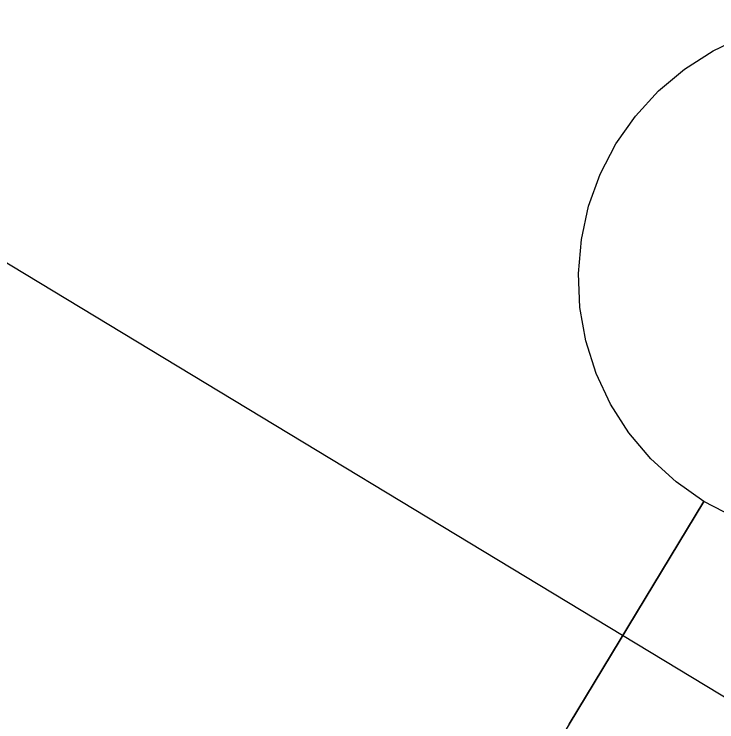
# Model space of a CAD drawing. Extents: x 6540402 to 6566579, y 5525343 to 5532423.
# Drawn here: x 6544579.866 to 6544580.541, y 5526292.45 to 5526293.13 of the extents above; entities that cross this region are included whole.
import ezdxf

# ---------------------------------------------------------------- set-up
doc = ezdxf.new("R2010")
doc.units = 0
doc.layers.add('IR_ps_geometria', color=7, linetype='Continuous')
doc.layers.add('TOR_PS_T-tory projektowane', color=7, linetype='Continuous')

msp = doc.modelspace()

# ---------------------------------------------------------------- linework, layer by layer
at = {"layer": 'IR_ps_geometria'}
for points in [[(6544580.39896, 5526292.44787), (6544580.52835, 5526292.66177), (6544580.50154, 5526292.68049), (6544580.4774, 5526292.70255), (6544580.45634, 5526292.72757), (6544580.43873, 5526292.75513), (6544580.42487, 5526292.78475), (6544580.41499, 5526292.81592), (6544580.40927, 5526292.84812), (6544580.4078, 5526292.88079), (6544580.4106, 5526292.91337), (6544580.41763, 5526292.9453), (6544580.42878, 5526292.97605), (6544580.44384, 5526293.00508), (6544580.46256, 5526293.03189), (6544580.48461, 5526293.05603), (6544580.50964, 5526293.07709), (6544580.53719, 5526293.0947), (6544580.56681, 5526293.10856)], [(6544580.39896, 5526292.44787), (6544580.52835, 5526292.66177), (6544580.50154, 5526292.68049), (6544580.4774, 5526292.70255), (6544580.45634, 5526292.72757), (6544580.43873, 5526292.75513), (6544580.42487, 5526292.78475), (6544580.41499, 5526292.81592), (6544580.40927, 5526292.84812), (6544580.4078, 5526292.88079), (6544580.4106, 5526292.91337), (6544580.41763, 5526292.9453), (6544580.42878, 5526292.97605), (6544580.44384, 5526293.00508), (6544580.46256, 5526293.03189), (6544580.48461, 5526293.05603), (6544580.50964, 5526293.07709), (6544580.53719, 5526293.0947), (6544580.56681, 5526293.10856)], [(6544580.39896, 5526292.44787), (6544580.52835, 5526292.66177), (6544580.50154, 5526292.68049), (6544580.4774, 5526292.70255), (6544580.45634, 5526292.72757), (6544580.43873, 5526292.75513), (6544580.42487, 5526292.78475), (6544580.41499, 5526292.81592), (6544580.40927, 5526292.84812), (6544580.4078, 5526292.88079), (6544580.4106, 5526292.91337), (6544580.41763, 5526292.9453), (6544580.42878, 5526292.97605), (6544580.44384, 5526293.00508), (6544580.46256, 5526293.03189), (6544580.48461, 5526293.05603), (6544580.50964, 5526293.07709), (6544580.53719, 5526293.0947), (6544580.56681, 5526293.10856)], [(6544580.39896, 5526292.44787), (6544580.52835, 5526292.66177), (6544580.50154, 5526292.68049), (6544580.4774, 5526292.70255), (6544580.45634, 5526292.72757), (6544580.43873, 5526292.75513), (6544580.42487, 5526292.78475), (6544580.41499, 5526292.81592), (6544580.40927, 5526292.84812), (6544580.4078, 5526292.88079), (6544580.4106, 5526292.91337), (6544580.41763, 5526292.9453), (6544580.42878, 5526292.97605), (6544580.44384, 5526293.00508), (6544580.46256, 5526293.03189), (6544580.48461, 5526293.05603), (6544580.50964, 5526293.07709), (6544580.53719, 5526293.0947), (6544580.56681, 5526293.10856)], [(6544580.39896, 5526292.44787), (6544580.52835, 5526292.66177), (6544580.50154, 5526292.68049), (6544580.4774, 5526292.70255), (6544580.45634, 5526292.72757), (6544580.43873, 5526292.75513), (6544580.42487, 5526292.78475), (6544580.41499, 5526292.81592), (6544580.40927, 5526292.84812), (6544580.4078, 5526292.88079), (6544580.4106, 5526292.91337), (6544580.41763, 5526292.9453), (6544580.42878, 5526292.97605), (6544580.44384, 5526293.00508), (6544580.46256, 5526293.03189), (6544580.48461, 5526293.05603), (6544580.50964, 5526293.07709), (6544580.53719, 5526293.0947), (6544580.56681, 5526293.10856)], [(6544580.39896, 5526292.44787), (6544580.52835, 5526292.66177), (6544580.50154, 5526292.68049), (6544580.4774, 5526292.70255), (6544580.45634, 5526292.72757), (6544580.43873, 5526292.75513), (6544580.42487, 5526292.78475), (6544580.41499, 5526292.81592), (6544580.40927, 5526292.84812), (6544580.4078, 5526292.88079), (6544580.4106, 5526292.91337), (6544580.41763, 5526292.9453), (6544580.42878, 5526292.97605), (6544580.44384, 5526293.00508), (6544580.46256, 5526293.03189), (6544580.48461, 5526293.05603), (6544580.50964, 5526293.07709), (6544580.53719, 5526293.0947), (6544580.56681, 5526293.10856)], [(6544580.39896, 5526292.44787), (6544580.52835, 5526292.66177), (6544580.50154, 5526292.68049), (6544580.4774, 5526292.70255), (6544580.45634, 5526292.72757), (6544580.43873, 5526292.75513), (6544580.42487, 5526292.78475), (6544580.41499, 5526292.81592), (6544580.40927, 5526292.84812), (6544580.4078, 5526292.88079), (6544580.4106, 5526292.91337), (6544580.41763, 5526292.9453), (6544580.42878, 5526292.97605), (6544580.44384, 5526293.00508), (6544580.46256, 5526293.03189), (6544580.48461, 5526293.05603), (6544580.50964, 5526293.07709), (6544580.53719, 5526293.0947), (6544580.56681, 5526293.10856)], [(6544580.39896, 5526292.44787), (6544580.52835, 5526292.66177), (6544580.50154, 5526292.68049), (6544580.4774, 5526292.70255), (6544580.45634, 5526292.72757), (6544580.43873, 5526292.75513), (6544580.42487, 5526292.78475), (6544580.41499, 5526292.81592), (6544580.40927, 5526292.84812), (6544580.4078, 5526292.88079), (6544580.4106, 5526292.91337), (6544580.41763, 5526292.9453), (6544580.42878, 5526292.97605), (6544580.44384, 5526293.00508), (6544580.46256, 5526293.03189), (6544580.48461, 5526293.05603), (6544580.50964, 5526293.07709), (6544580.53719, 5526293.0947), (6544580.56681, 5526293.10856)], [(6544580.39896, 5526292.44787), (6544580.52835, 5526292.66177), (6544580.50154, 5526292.68049), (6544580.4774, 5526292.70255), (6544580.45634, 5526292.72757), (6544580.43873, 5526292.75513), (6544580.42487, 5526292.78475), (6544580.41499, 5526292.81592), (6544580.40927, 5526292.84812), (6544580.4078, 5526292.88079), (6544580.4106, 5526292.91337), (6544580.41763, 5526292.9453), (6544580.42878, 5526292.97605), (6544580.44384, 5526293.00508), (6544580.46256, 5526293.03189), (6544580.48461, 5526293.05603), (6544580.50964, 5526293.07709), (6544580.53719, 5526293.0947), (6544580.56681, 5526293.10856)], [(6544580.39896, 5526292.44787), (6544580.52835, 5526292.66177), (6544580.50154, 5526292.68049), (6544580.4774, 5526292.70255), (6544580.45634, 5526292.72757), (6544580.43873, 5526292.75513), (6544580.42487, 5526292.78475), (6544580.41499, 5526292.81592), (6544580.40927, 5526292.84812), (6544580.4078, 5526292.88079), (6544580.4106, 5526292.91337), (6544580.41763, 5526292.9453), (6544580.42878, 5526292.97605), (6544580.44384, 5526293.00508), (6544580.46256, 5526293.03189), (6544580.48461, 5526293.05603), (6544580.50964, 5526293.07709), (6544580.53719, 5526293.0947), (6544580.56681, 5526293.10856)], [(6544580.39896, 5526292.44787), (6544580.52835, 5526292.66177), (6544580.50154, 5526292.68049), (6544580.4774, 5526292.70255), (6544580.45634, 5526292.72757), (6544580.43873, 5526292.75513), (6544580.42487, 5526292.78475), (6544580.41499, 5526292.81592), (6544580.40927, 5526292.84812), (6544580.4078, 5526292.88079), (6544580.4106, 5526292.91337), (6544580.41763, 5526292.9453), (6544580.42878, 5526292.97605), (6544580.44384, 5526293.00508), (6544580.46256, 5526293.03189), (6544580.48461, 5526293.05603), (6544580.50964, 5526293.07709), (6544580.53719, 5526293.0947), (6544580.56681, 5526293.10856)], [(6544580.39896, 5526292.44787), (6544580.52835, 5526292.66177), (6544580.50154, 5526292.68049), (6544580.4774, 5526292.70255), (6544580.45634, 5526292.72757), (6544580.43873, 5526292.75513), (6544580.42487, 5526292.78475), (6544580.41499, 5526292.81592), (6544580.40927, 5526292.84812), (6544580.4078, 5526292.88079), (6544580.4106, 5526292.91337), (6544580.41763, 5526292.9453), (6544580.42878, 5526292.97605), (6544580.44384, 5526293.00508), (6544580.46256, 5526293.03189), (6544580.48461, 5526293.05603), (6544580.50964, 5526293.07709), (6544580.53719, 5526293.0947), (6544580.56681, 5526293.10856)], [(6544580.39896, 5526292.44787), (6544580.52835, 5526292.66177), (6544580.50154, 5526292.68049), (6544580.4774, 5526292.70255), (6544580.45634, 5526292.72757), (6544580.43873, 5526292.75513), (6544580.42487, 5526292.78475), (6544580.41499, 5526292.81592), (6544580.40927, 5526292.84812), (6544580.4078, 5526292.88079), (6544580.4106, 5526292.91337), (6544580.41763, 5526292.9453), (6544580.42878, 5526292.97605), (6544580.44384, 5526293.00508), (6544580.46256, 5526293.03189), (6544580.48461, 5526293.05603), (6544580.50964, 5526293.07709), (6544580.53719, 5526293.0947), (6544580.56681, 5526293.10856)], [(6544580.39896, 5526292.44787), (6544580.52835, 5526292.66177), (6544580.50154, 5526292.68049), (6544580.4774, 5526292.70255), (6544580.45634, 5526292.72757), (6544580.43873, 5526292.75513), (6544580.42487, 5526292.78475), (6544580.41499, 5526292.81592), (6544580.40927, 5526292.84812), (6544580.4078, 5526292.88079), (6544580.4106, 5526292.91337), (6544580.41763, 5526292.9453), (6544580.42878, 5526292.97605), (6544580.44384, 5526293.00508), (6544580.46256, 5526293.03189), (6544580.48461, 5526293.05603), (6544580.50964, 5526293.07709), (6544580.53719, 5526293.0947), (6544580.56681, 5526293.10856)], [(6544580.39896, 5526292.44787), (6544580.52835, 5526292.66177), (6544580.50154, 5526292.68049), (6544580.4774, 5526292.70255), (6544580.45634, 5526292.72757), (6544580.43873, 5526292.75513), (6544580.42487, 5526292.78475), (6544580.41499, 5526292.81592), (6544580.40927, 5526292.84812), (6544580.4078, 5526292.88079), (6544580.4106, 5526292.91337), (6544580.41763, 5526292.9453), (6544580.42878, 5526292.97605), (6544580.44384, 5526293.00508), (6544580.46256, 5526293.03189), (6544580.48461, 5526293.05603), (6544580.50964, 5526293.07709), (6544580.53719, 5526293.0947), (6544580.56681, 5526293.10856)], [(6544580.39896, 5526292.44787), (6544580.52835, 5526292.66177), (6544580.50154, 5526292.68049), (6544580.4774, 5526292.70255), (6544580.45634, 5526292.72757), (6544580.43873, 5526292.75513), (6544580.42487, 5526292.78475), (6544580.41499, 5526292.81592), (6544580.40927, 5526292.84812), (6544580.4078, 5526292.88079), (6544580.4106, 5526292.91337), (6544580.41763, 5526292.9453), (6544580.42878, 5526292.97605), (6544580.44384, 5526293.00508), (6544580.46256, 5526293.03189), (6544580.48461, 5526293.05603), (6544580.50964, 5526293.07709), (6544580.53719, 5526293.0947), (6544580.56681, 5526293.10856)], [(6544580.39896, 5526292.44787), (6544580.52835, 5526292.66177), (6544580.50154, 5526292.68049), (6544580.4774, 5526292.70255), (6544580.45634, 5526292.72757), (6544580.43873, 5526292.75513), (6544580.42487, 5526292.78475), (6544580.41499, 5526292.81592), (6544580.40927, 5526292.84812), (6544580.4078, 5526292.88079), (6544580.4106, 5526292.91337), (6544580.41763, 5526292.9453), (6544580.42878, 5526292.97605), (6544580.44384, 5526293.00508), (6544580.46256, 5526293.03189), (6544580.48461, 5526293.05603), (6544580.50964, 5526293.07709), (6544580.53719, 5526293.0947), (6544580.56681, 5526293.10856)], [(6544580.39896, 5526292.44787), (6544580.52835, 5526292.66177), (6544580.50154, 5526292.68049), (6544580.4774, 5526292.70255), (6544580.45634, 5526292.72757), (6544580.43873, 5526292.75513), (6544580.42487, 5526292.78475), (6544580.41499, 5526292.81592), (6544580.40927, 5526292.84812), (6544580.4078, 5526292.88079), (6544580.4106, 5526292.91337), (6544580.41763, 5526292.9453), (6544580.42878, 5526292.97605), (6544580.44384, 5526293.00508), (6544580.46256, 5526293.03189), (6544580.48461, 5526293.05603), (6544580.50964, 5526293.07709), (6544580.53719, 5526293.0947), (6544580.56681, 5526293.10856)], [(6544580.39896, 5526292.44787), (6544580.52835, 5526292.66177), (6544580.50154, 5526292.68049), (6544580.4774, 5526292.70255), (6544580.45634, 5526292.72757), (6544580.43873, 5526292.75513), (6544580.42487, 5526292.78475), (6544580.41499, 5526292.81592), (6544580.40927, 5526292.84812), (6544580.4078, 5526292.88079), (6544580.4106, 5526292.91337), (6544580.41763, 5526292.9453), (6544580.42878, 5526292.97605), (6544580.44384, 5526293.00508), (6544580.46256, 5526293.03189), (6544580.48461, 5526293.05603), (6544580.50964, 5526293.07709), (6544580.53719, 5526293.0947), (6544580.56681, 5526293.10856)], [(6544580.39896, 5526292.44787), (6544580.52835, 5526292.66177), (6544580.50154, 5526292.68049), (6544580.4774, 5526292.70255), (6544580.45634, 5526292.72757), (6544580.43873, 5526292.75513), (6544580.42487, 5526292.78475), (6544580.41499, 5526292.81592), (6544580.40927, 5526292.84812), (6544580.4078, 5526292.88079), (6544580.4106, 5526292.91337), (6544580.41763, 5526292.9453), (6544580.42878, 5526292.97605), (6544580.44384, 5526293.00508), (6544580.46256, 5526293.03189), (6544580.48461, 5526293.05603), (6544580.50964, 5526293.07709), (6544580.53719, 5526293.0947), (6544580.56681, 5526293.10856)], [(6544580.39896, 5526292.44787), (6544580.52835, 5526292.66177), (6544580.50154, 5526292.68049), (6544580.4774, 5526292.70255), (6544580.45634, 5526292.72757), (6544580.43873, 5526292.75513), (6544580.42487, 5526292.78475), (6544580.41499, 5526292.81592), (6544580.40927, 5526292.84812), (6544580.4078, 5526292.88079), (6544580.4106, 5526292.91337), (6544580.41763, 5526292.9453), (6544580.42878, 5526292.97605), (6544580.44384, 5526293.00508), (6544580.46256, 5526293.03189), (6544580.48461, 5526293.05603), (6544580.50964, 5526293.07709), (6544580.53719, 5526293.0947), (6544580.56681, 5526293.10856)], [(6544580.39896, 5526292.44787), (6544580.52835, 5526292.66177), (6544580.50154, 5526292.68049), (6544580.4774, 5526292.70255), (6544580.45634, 5526292.72757), (6544580.43873, 5526292.75513), (6544580.42487, 5526292.78475), (6544580.41499, 5526292.81592), (6544580.40927, 5526292.84812), (6544580.4078, 5526292.88079), (6544580.4106, 5526292.91337), (6544580.41763, 5526292.9453), (6544580.42878, 5526292.97605), (6544580.44384, 5526293.00508), (6544580.46256, 5526293.03189), (6544580.48461, 5526293.05603), (6544580.50964, 5526293.07709), (6544580.53719, 5526293.0947), (6544580.56681, 5526293.10856)], [(6544580.39896, 5526292.44787), (6544580.52835, 5526292.66177), (6544580.50154, 5526292.68049), (6544580.4774, 5526292.70255), (6544580.45634, 5526292.72757), (6544580.43873, 5526292.75513), (6544580.42487, 5526292.78475), (6544580.41499, 5526292.81592), (6544580.40927, 5526292.84812), (6544580.4078, 5526292.88079), (6544580.4106, 5526292.91337), (6544580.41763, 5526292.9453), (6544580.42878, 5526292.97605), (6544580.44384, 5526293.00508), (6544580.46256, 5526293.03189), (6544580.48461, 5526293.05603), (6544580.50964, 5526293.07709), (6544580.53719, 5526293.0947), (6544580.56681, 5526293.10856)], [(6544580.39896, 5526292.44787), (6544580.52835, 5526292.66177), (6544580.50154, 5526292.68049), (6544580.4774, 5526292.70255), (6544580.45634, 5526292.72757), (6544580.43873, 5526292.75513), (6544580.42487, 5526292.78475), (6544580.41499, 5526292.81592), (6544580.40927, 5526292.84812), (6544580.4078, 5526292.88079), (6544580.4106, 5526292.91337), (6544580.41763, 5526292.9453), (6544580.42878, 5526292.97605), (6544580.44384, 5526293.00508), (6544580.46256, 5526293.03189), (6544580.48461, 5526293.05603), (6544580.50964, 5526293.07709), (6544580.53719, 5526293.0947), (6544580.56681, 5526293.10856)], [(6544580.39896, 5526292.44787), (6544580.52835, 5526292.66177), (6544580.50154, 5526292.68049), (6544580.4774, 5526292.70255), (6544580.45634, 5526292.72757), (6544580.43873, 5526292.75513), (6544580.42487, 5526292.78475), (6544580.41499, 5526292.81592), (6544580.40927, 5526292.84812), (6544580.4078, 5526292.88079), (6544580.4106, 5526292.91337), (6544580.41763, 5526292.9453), (6544580.42878, 5526292.97605), (6544580.44384, 5526293.00508), (6544580.46256, 5526293.03189), (6544580.48461, 5526293.05603), (6544580.50964, 5526293.07709), (6544580.53719, 5526293.0947), (6544580.56681, 5526293.10856)], [(6544580.39896, 5526292.44787), (6544580.52835, 5526292.66177), (6544580.50154, 5526292.68049), (6544580.4774, 5526292.70255), (6544580.45634, 5526292.72757), (6544580.43873, 5526292.75513), (6544580.42487, 5526292.78475), (6544580.41499, 5526292.81592), (6544580.40927, 5526292.84812), (6544580.4078, 5526292.88079), (6544580.4106, 5526292.91337), (6544580.41763, 5526292.9453), (6544580.42878, 5526292.97605), (6544580.44384, 5526293.00508), (6544580.46256, 5526293.03189), (6544580.48461, 5526293.05603), (6544580.50964, 5526293.07709), (6544580.53719, 5526293.0947), (6544580.56681, 5526293.10856)], [(6544580.39896, 5526292.44787), (6544580.52835, 5526292.66177), (6544580.50154, 5526292.68049), (6544580.4774, 5526292.70255), (6544580.45634, 5526292.72757), (6544580.43873, 5526292.75513), (6544580.42487, 5526292.78475), (6544580.41499, 5526292.81592), (6544580.40927, 5526292.84812), (6544580.4078, 5526292.88079), (6544580.4106, 5526292.91337), (6544580.41763, 5526292.9453), (6544580.42878, 5526292.97605), (6544580.44384, 5526293.00508), (6544580.46256, 5526293.03189), (6544580.48461, 5526293.05603), (6544580.50964, 5526293.07709), (6544580.53719, 5526293.0947), (6544580.56681, 5526293.10856)], [(6544580.39896, 5526292.44787), (6544580.52835, 5526292.66177), (6544580.50154, 5526292.68049), (6544580.4774, 5526292.70255), (6544580.45634, 5526292.72757), (6544580.43873, 5526292.75513), (6544580.42487, 5526292.78475), (6544580.41499, 5526292.81592), (6544580.40927, 5526292.84812), (6544580.4078, 5526292.88079), (6544580.4106, 5526292.91337), (6544580.41763, 5526292.9453), (6544580.42878, 5526292.97605), (6544580.44384, 5526293.00508), (6544580.46256, 5526293.03189), (6544580.48461, 5526293.05603), (6544580.50964, 5526293.07709), (6544580.53719, 5526293.0947), (6544580.56681, 5526293.10856)], [(6544580.39896, 5526292.44787), (6544580.52835, 5526292.66177), (6544580.50154, 5526292.68049), (6544580.4774, 5526292.70255), (6544580.45634, 5526292.72757), (6544580.43873, 5526292.75513), (6544580.42487, 5526292.78475), (6544580.41499, 5526292.81592), (6544580.40927, 5526292.84812), (6544580.4078, 5526292.88079), (6544580.4106, 5526292.91337), (6544580.41763, 5526292.9453), (6544580.42878, 5526292.97605), (6544580.44384, 5526293.00508), (6544580.46256, 5526293.03189), (6544580.48461, 5526293.05603), (6544580.50964, 5526293.07709), (6544580.53719, 5526293.0947), (6544580.56681, 5526293.10856)], [(6544580.39896, 5526292.44787), (6544580.52835, 5526292.66177), (6544580.50154, 5526292.68049), (6544580.4774, 5526292.70255), (6544580.45634, 5526292.72757), (6544580.43873, 5526292.75513), (6544580.42487, 5526292.78475), (6544580.41499, 5526292.81592), (6544580.40927, 5526292.84812), (6544580.4078, 5526292.88079), (6544580.4106, 5526292.91337), (6544580.41763, 5526292.9453), (6544580.42878, 5526292.97605), (6544580.44384, 5526293.00508), (6544580.46256, 5526293.03189), (6544580.48461, 5526293.05603), (6544580.50964, 5526293.07709), (6544580.53719, 5526293.0947), (6544580.56681, 5526293.10856)], [(6544580.55738, 5526292.64672), (6544580.52835, 5526292.66177), (6544580.26956, 5526292.23396)], [(6544580.55738, 5526292.64672), (6544580.52835, 5526292.66177), (6544580.26956, 5526292.23396)], [(6544580.55738, 5526292.64672), (6544580.52835, 5526292.66177), (6544580.26956, 5526292.23396)], [(6544580.55738, 5526292.64672), (6544580.52835, 5526292.66177), (6544580.26956, 5526292.23396)], [(6544580.55738, 5526292.64672), (6544580.52835, 5526292.66177), (6544580.26956, 5526292.23396)], [(6544580.55738, 5526292.64672), (6544580.52835, 5526292.66177), (6544580.26956, 5526292.23396)], [(6544580.55738, 5526292.64672), (6544580.52835, 5526292.66177), (6544580.26956, 5526292.23396)], [(6544580.55738, 5526292.64672), (6544580.52835, 5526292.66177), (6544580.26956, 5526292.23396)], [(6544580.55738, 5526292.64672), (6544580.52835, 5526292.66177), (6544580.26956, 5526292.23396)], [(6544580.55738, 5526292.64672), (6544580.52835, 5526292.66177), (6544580.26956, 5526292.23396)], [(6544580.55738, 5526292.64672), (6544580.52835, 5526292.66177), (6544580.26956, 5526292.23396)], [(6544580.55738, 5526292.64672), (6544580.52835, 5526292.66177), (6544580.26956, 5526292.23396)], [(6544580.55738, 5526292.64672), (6544580.52835, 5526292.66177), (6544580.26956, 5526292.23396)], [(6544580.55738, 5526292.64672), (6544580.52835, 5526292.66177), (6544580.26956, 5526292.23396)], [(6544580.55738, 5526292.64672), (6544580.52835, 5526292.66177), (6544580.26956, 5526292.23396)], [(6544580.55738, 5526292.64672), (6544580.52835, 5526292.66177), (6544580.26956, 5526292.23396)], [(6544580.55738, 5526292.64672), (6544580.52835, 5526292.66177), (6544580.26956, 5526292.23396)], [(6544580.55738, 5526292.64672), (6544580.52835, 5526292.66177), (6544580.26956, 5526292.23396)], [(6544580.55738, 5526292.64672), (6544580.52835, 5526292.66177), (6544580.26956, 5526292.23396)], [(6544580.55738, 5526292.64672), (6544580.52835, 5526292.66177), (6544580.26956, 5526292.23396)], [(6544580.55738, 5526292.64672), (6544580.52835, 5526292.66177), (6544580.26956, 5526292.23396)], [(6544580.55738, 5526292.64672), (6544580.52835, 5526292.66177), (6544580.26956, 5526292.23396)], [(6544580.55738, 5526292.64672), (6544580.52835, 5526292.66177), (6544580.26956, 5526292.23396)], [(6544580.55738, 5526292.64672), (6544580.52835, 5526292.66177), (6544580.26956, 5526292.23396)], [(6544580.55738, 5526292.64672), (6544580.52835, 5526292.66177), (6544580.26956, 5526292.23396)], [(6544580.55738, 5526292.64672), (6544580.52835, 5526292.66177), (6544580.26956, 5526292.23396)], [(6544580.55738, 5526292.64672), (6544580.52835, 5526292.66177), (6544580.26956, 5526292.23396)], [(6544580.55738, 5526292.64672), (6544580.52835, 5526292.66177), (6544580.26956, 5526292.23396)], [(6544580.55738, 5526292.64672), (6544580.52835, 5526292.66177), (6544580.26956, 5526292.23396)], [(6544580.55738, 5526292.64672), (6544580.52835, 5526292.66177), (6544580.26956, 5526292.23396)]]:
    msp.add_lwpolyline(points, dxfattribs=at)
at = {"layer": 'TOR_PS_T-tory projektowane'}
msp.add_line((6544561.54212, 5526303.97057), (6544581.21587, 5526292.06989), dxfattribs=at)

doc.saveas('drawing.dxf')
